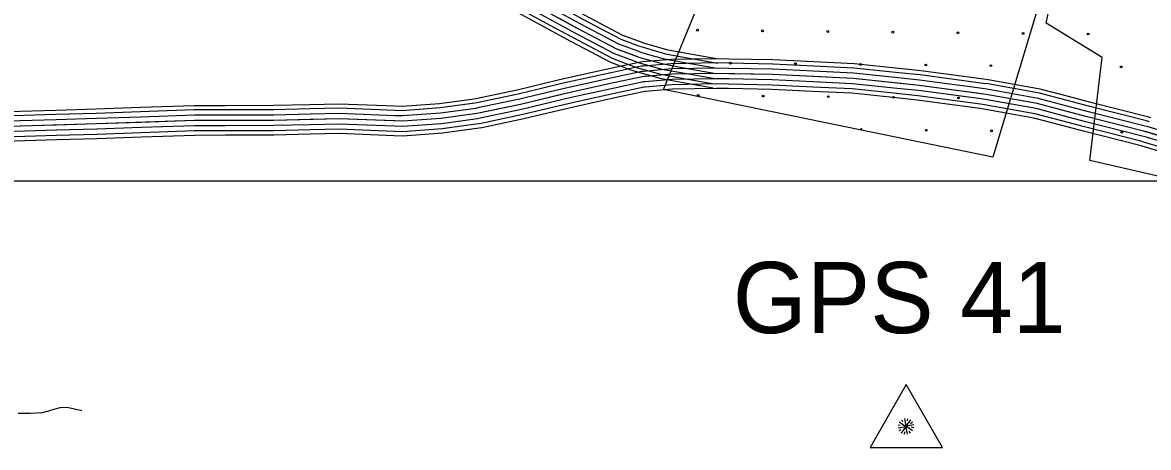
# Model space of a CAD drawing. Extents: x 1551132 to 1791609, y 378168 to 563823.
# Drawn here: x 1642504 to 1649153, y 467779 to 470285 of the extents above; entities that cross this region are included whole.
import ezdxf

# ---------------------------------------------------------------- set-up
doc = ezdxf.new("R2010")
doc.units = 0
for name, color, linetype in [('DESIGN - EROSION CONTROL - Devices', 7, 'Continuous'), ('DESIGN - ROW - Right-of-Way Linework', 7, 'Continuous'), ('DESIGN - SCRATCH - User 1', 7, 'Continuous'), ('DESIGN - TRANSPORTATION - Text', 7, 'Continuous'), ('SURVEY - CENTERLINE - Preliminary Text', 7, 'Continuous'), ('SURVEY - DTM - Breaklines', 7, 'Continuous')]:
    doc.layers.add(name, color=color, linetype=linetype)

msp = doc.modelspace()

# ---------------------------------------------------------------- linework, layer by layer
at = {"layer": 'DESIGN - EROSION CONTROL - Devices'}
for centre in [(1646489.916, 470239.756), (1646489.916, 470239.756), (1646874.469, 470236.022), (1646874.469, 470236.022), (1647259.022, 470232.289), (1647259.022, 470232.289), (1647643.575, 470228.555), (1647643.575, 470228.555), (1648028.128, 470224.822), (1648028.128, 470224.822), (1648412.681, 470221.088), (1648412.681, 470221.088), (1648797.234, 470217.355), (1648797.234, 470217.355), (1646684.059, 470045.613), (1646684.059, 470045.613), (1647068.612, 470041.879), (1647068.612, 470041.879), (1647453.165, 470038.146), (1647453.165, 470038.146), (1647837.718, 470034.412), (1647837.718, 470034.412), (1648222.271, 470030.679), (1648222.271, 470030.679), (1648991.377, 470023.212), (1648991.377, 470023.212), (1646493.649, 469855.203), (1646493.649, 469855.203), (1646878.202, 469851.469), (1646878.202, 469851.469), (1647262.755, 469847.736), (1647262.755, 469847.736), (1647647.308, 469844.002), (1647647.308, 469844.002), (1648031.861, 469840.269), (1648031.861, 469840.269), (1647841.452, 469649.859), (1647841.452, 469649.859), (1648226.005, 469646.126), (1648226.005, 469646.126), (1648995.11, 469638.659), (1648995.11, 469638.659)]:
    msp.add_circle(centre, 5.28, dxfattribs=at)
msp.add_arc((1647456.899, 469653.593), 5.28, 314.0660538, 202.8035912, dxfattribs=at)
at = {"layer": 'DESIGN - ROW - Right-of-Way Linework'}
msp.add_lwpolyline([(1627163.786, 469351.64), (1655074.155, 469351.655)], dxfattribs=at)
at = {"layer": 'DESIGN - SCRATCH - User 1'}
for points in [[(1648601.808, 470713.112), (1648234.349, 469491.455), (1646288.745, 469889.598), (1647032.921, 471706.196), (1647097.877, 471888.267), (1645583.33, 471757.171)], [(1650154.988, 469930.234), (1650013.141, 469193.257), (1648807.886, 469470.647), (1648880.668, 470078.288), (1648548.109, 470282.276), (1648637.466, 470703.104), (1648601.808, 470713.112)]]:
    msp.add_lwpolyline(points, dxfattribs=at)
at = {"layer": 'DESIGN - TRANSPORTATION - Text'}
msp.add_lwpolyline([(1642478.001, 467980.646), (1642547.966, 467982.005), (1642621.939, 467985.321), (1642660.005, 467994.98), (1642696.087, 468006.664), (1642726.136, 468014.397), (1642768.119, 468016.014), (1642853.883, 467997.188)], dxfattribs=at)
at = {"layer": 'SURVEY - CENTERLINE - Preliminary Text'}
for points in [[(1642634.707, 472047.719), (1643799.53, 471357.343), (1644618.385, 470893.215), (1645196.196, 470570.89), (1645780.049, 470252.532), (1646011.227, 470130.812), (1646148.899, 470079.811), (1646286.662, 470040.819), (1646408.543, 470017.96), (1646598.363, 469984.576)], [(1645192.388, 470474.196), (1645631.361, 470234.84)], [(1645204.213, 470495.896), (1645643.186, 470256.54)], [(1645219.054, 470523.114), (1645658.027, 470283.758)], [(1645687.693, 470338.201), (1645794.691, 470279.858), (1646023.885, 470159.18), (1646131.366, 470119.362)], [(1645702.534, 470365.418), (1645809.332, 470307.184), (1646036.543, 470187.556), (1646142.132, 470148.438)], [(1645714.842, 470388.002), (1645821.482, 470329.851), (1646047.043, 470211.09), (1646151.065, 470172.555)], [(1645658.01, 470283.766), (1645765.408, 470225.206), (1645998.569, 470102.445), (1646109.833, 470061.227)], [(1645672.852, 470310.984), (1645780.049, 470252.532), (1646011.227, 470130.812), (1646120.599, 470090.295)], [(1645631.344, 470234.848), (1645739.092, 470176.097), (1645975.819, 470051.452), (1646090.475, 470008.976)], [(1645643.169, 470256.549), (1645750.767, 470197.881), (1645985.911, 470074.069), (1646099.067, 470032.152)], [(1646142.124, 470148.446), (1646168.14, 470138.804), (1646300.845, 470101.237), (1646419.626, 470078.961), (1646609.105, 470045.644)], [(1646151.057, 470172.555), (1646176.123, 470163.272), (1646306.728, 470126.304), (1646424.226, 470104.27), (1646613.554, 470070.97)], [(1646120.583, 470090.303), (1646148.899, 470079.811), (1646286.662, 470040.819), (1646408.543, 470017.96), (1646598.363, 469984.576)], [(1646131.349, 470119.371), (1646158.524, 470109.304), (1646293.754, 470071.028), (1646414.084, 470048.46), (1646603.73, 470015.11)], [(1646676.328, 470069.903), (1646600.488, 470071.345), (1646333.811, 470067.061), (1646167.907, 470052.769)], [(1647178.55, 470053.103), (1646935.38, 470064.995), (1646676.311, 470069.903)], [(1646167.94, 470052.769), (1646153.224, 470051.502), (1645975.353, 470013.459), (1645717.809, 469956.933), (1645666.643, 469944.682)], [(1646170.057, 470028.143), (1646156.882, 470027.01), (1645980.594, 469989.3), (1645723.334, 469932.84), (1645672.402, 469920.648)], [(1646172.706, 469997.251), (1646161.473, 469996.284), (1645987.152, 469959.008), (1645730.267, 469902.623), (1645679.618, 469890.498)], [(1646090.458, 470008.984), (1646121.983, 469997.301), (1646266.821, 469956.308), (1646393.043, 469932.632), (1646583.347, 469899.165)], [(1646099.042, 470032.16), (1646129.658, 470020.818), (1646272.479, 469980.4), (1646397.46, 469956.958), (1646587.622, 469923.507)], [(1646109.816, 470061.236), (1646139.274, 470050.319), (1646279.571, 470010.609), (1646403.001, 469987.459), (1646592.997, 469954.041)], [(1646675.861, 470045.194), (1646600.455, 470046.619), (1646335.078, 470042.36), (1646170.023, 470028.143)], [(1646675.27, 470014.193), (1646600.405, 470015.618), (1646336.653, 470011.376), (1646172.69, 469997.251)], [(1647175.833, 469997.451), (1646933.489, 470009.301), (1646675.253, 470014.193)], [(1647177.35, 470028.41), (1646934.539, 470040.294), (1646675.845, 470045.194)], [(1647675.788, 469958.275), (1647410.811, 469985.951), (1647175.816, 469997.451)], [(1647679.013, 469989.11), (1647413.186, 470016.869), (1647177.333, 470028.41)], [(1647681.579, 470013.694), (1647415.069, 470041.528), (1647178.541, 470053.103)], [(1648180.051, 469950.884), (1647808.526, 470000.427), (1647681.563, 470013.694)], [(1649549.994, 469517.84), (1649124.779, 469644.901), (1648791.286, 469729.287), (1648495.752, 469807.397), (1648194.042, 469861.532), (1647798.285, 469914.308), (1647408.444, 469955.025), (1646932.439, 469978.317), (1646600.363, 469984.609), (1646338.236, 469980.4), (1646166.057, 469965.567), (1645993.719, 469928.707), (1645737.2, 469872.406), (1645444.573, 469802.337), (1645186.071, 469748.052), (1644975.776, 469719.459), (1644747.573, 469703.009), (1644373.54, 469717.592), (1643987.324, 469708.234), (1643519.144, 469707.45), (1642940.774, 469687.391), (1642172.317, 469664.64)], [(1645666.66, 469944.682), (1645425.566, 469886.956), (1645181.238, 469835.646)], [(1646175.365, 469966.367), (1646166.057, 469965.567), (1645993.719, 469928.707), (1645737.2, 469872.406), (1645686.834, 469860.347)], [(1646178.023, 469935.482), (1646170.64, 469934.849), (1646000.285, 469898.406), (1645744.133, 469842.188), (1645694.051, 469830.196)], [(1646674.686, 469983.201), (1646600.363, 469984.609), (1646338.236, 469980.4), (1646175.348, 469966.367)], [(1646674.103, 469952.208), (1646600.321, 469953.6), (1646339.819, 469949.425), (1646178.006, 469935.482)], [(1647172.8, 469935.516), (1646931.389, 469947.333), (1646674.086, 469952.208)], [(1647174.316, 469966.484), (1646932.439, 469978.317), (1646674.67, 469983.201)], [(1647669.355, 469896.607), (1647406.077, 469924.099), (1647172.783, 469935.516)], [(1647672.571, 469927.441), (1647408.444, 469955.025), (1647174.3, 469966.484)], [(1648172.684, 469895.649), (1647801.943, 469945.092), (1647675.771, 469958.275)], [(1648176.776, 469926.383), (1647805.601, 469975.884), (1647678.996, 469989.11)], [(1648680.097, 469848.373), (1648514.518, 469892.133), (1648207.442, 469947.234), (1648180.043, 469950.892)], [(1645672.418, 469920.648), (1645430.982, 469862.838), (1645186.321, 469811.454)], [(1645679.635, 469890.498), (1645437.774, 469832.588), (1645192.688, 469781.12)], [(1646180.673, 469904.59), (1646175.231, 469904.123), (1646006.844, 469868.114), (1645751.066, 469811.971), (1645701.267, 469800.045)], [(1646182.873, 469878.973), (1646179.031, 469878.639), (1646012.293, 469842.98), (1645756.816, 469786.903), (1645707.259, 469775.036)], [(1646673.511, 469921.207), (1646600.271, 469922.599), (1646341.394, 469918.44), (1646180.673, 469904.59)], [(1646673.028, 469895.498), (1646600.238, 469896.873), (1646342.711, 469892.74), (1646182.873, 469878.973)], [(1647170.033, 469878.873), (1646929.464, 469890.64), (1646673.011, 469895.498)], [(1647171.283, 469904.557), (1646930.339, 469916.341), (1646673.495, 469921.207)], [(1647663.463, 469840.197), (1647401.744, 469867.531), (1647170.016, 469878.873)], [(1647666.13, 469865.773), (1647403.702, 469893.182), (1647171.266, 469904.557)], [(1648160.393, 469803.463), (1647790.968, 469852.731), (1647666.113, 469865.773)], [(1648164.485, 469834.198), (1647794.627, 469883.524), (1647669.338, 469896.607)], [(1648168.584, 469864.923), (1647798.285, 469914.308), (1647672.555, 469927.441)], [(1648657.94, 469764.529), (1648495.752, 469807.397), (1648194.042, 469861.532), (1648168.568, 469864.932)], [(1648665.864, 469794.505), (1648502.46, 469837.689), (1648198.834, 469892.166), (1648172.668, 469895.657)], [(1648673.781, 469824.473), (1648509.168, 469867.982), (1648203.625, 469922.808), (1648176.768, 469926.392)], [(1644200.186, 469800.136), (1643986.199, 469794.953), (1643702.214, 469794.477)], [(1644705.341, 469791.436), (1644374.182, 469804.353), (1644200.169, 469800.136)], [(1645186.33, 469811.462), (1645175.505, 469809.187), (1644969.368, 469781.161), (1644746.548, 469765.094), (1644704.366, 469766.744)], [(1645181.246, 469835.654), (1645171.297, 469833.563), (1644966.81, 469805.753), (1644746.148, 469789.853), (1644705.324, 469791.445)], [(1645686.851, 469860.347), (1645444.573, 469802.337), (1645199.063, 469750.777)], [(1645694.068, 469830.196), (1645451.373, 469772.086), (1645205.437, 469720.435)], [(1645701.284, 469800.045), (1645458.165, 469741.835), (1645211.804, 469690.101)], [(1648156.993, 469777.971), (1647787.927, 469827.197), (1647663.438, 469840.197)], [(1648642.098, 469704.586), (1648482.335, 469746.812), (1648184.459, 469800.255), (1648160.368, 469803.472)], [(1648650.015, 469734.554), (1648489.044, 469777.105), (1648189.251, 469830.897), (1648164.468, 469834.206)], [(1649159.819, 469699.145), (1649141.262, 469704.686), (1648806.811, 469789.313), (1648673.773, 469824.481)], [(1649166.894, 469722.82), (1649147.836, 469728.52), (1648813.003, 469813.247), (1648680.089, 469848.373)], [(1642700.313, 469767.026), (1642200.55, 469752.225)], [(1642701.046, 469742.325), (1642201.283, 469727.525)], [(1643199.585, 469783.143), (1642937.991, 469774.068), (1642700.296, 469767.026)], [(1643200.443, 469758.443), (1642938.782, 469749.359), (1642701.03, 469742.325)], [(1643702.223, 469794.477), (1643517.569, 469794.169), (1643199.568, 469783.143)], [(1643702.264, 469769.76), (1643518.019, 469769.452), (1643200.426, 469758.443)], [(1643702.323, 469738.759), (1643518.577, 469738.451), (1643201.501, 469727.459)], [(1644200.786, 469775.427), (1643986.524, 469770.235), (1643702.256, 469769.76)], [(1644201.536, 469744.435), (1643986.924, 469739.234), (1643702.306, 469738.759)], [(1644704.374, 469766.736), (1644373.999, 469779.627), (1644200.769, 469775.427)], [(1644703.166, 469735.76), (1644373.765, 469748.61), (1644201.519, 469744.435)], [(1645199.079, 469750.785), (1645186.071, 469748.052), (1644975.776, 469719.459), (1644747.573, 469703.009), (1644701.941, 469704.792)], [(1645192.704, 469781.128), (1645180.788, 469778.619), (1644972.568, 469750.31), (1644747.065, 469734.051), (1644703.149, 469735.768)], [(1645707.276, 469775.036), (1645463.806, 469716.743), (1645217.087, 469664.933)], [(1648635.523, 469679.719), (1648476.769, 469721.686), (1648180.484, 469774.846), (1648156.968, 469777.988)], [(1649133.195, 469610.034), (1649116.537, 469615.009), (1648783.52, 469699.269), (1648650.006, 469734.57)], [(1649142.07, 469639.735), (1649124.779, 469644.901), (1648791.286, 469729.287), (1648657.931, 469764.538)], [(1649150.945, 469669.435), (1649133.02, 469674.794), (1648799.053, 469759.304), (1648665.856, 469794.505)], [(1642701.963, 469711.333), (1642202.2, 469696.532)], [(1642702.88, 469680.349), (1642203.116, 469665.548)], [(1643201.518, 469727.459), (1642939.774, 469718.375), (1642701.946, 469711.333)], [(1643202.593, 469696.475), (1642940.774, 469687.391), (1642702.863, 469680.349)], [(1643203.668, 469665.49), (1642941.774, 469656.407), (1642703.779, 469649.365)], [(1643702.373, 469707.758), (1643519.144, 469707.45), (1643202.576, 469696.475)], [(1643702.423, 469676.758), (1643519.71, 469676.449), (1643203.651, 469665.49)], [(1644202.286, 469713.442), (1643987.324, 469708.234), (1643702.356, 469707.758)], [(1644203.036, 469682.45), (1643987.724, 469677.233), (1643702.406, 469676.758)], [(1644701.958, 469704.784), (1644373.54, 469717.592), (1644202.269, 469713.442)], [(1644700.749, 469673.808), (1644373.315, 469686.575), (1644203.019, 469682.45)], [(1645217.112, 469664.942), (1645201.021, 469661.558), (1644984.843, 469632.166), (1644749.015, 469615.165), (1644698.516, 469617.14)], [(1645211.829, 469690.109), (1645196.638, 469686.917), (1644982.184, 469657.758), (1644748.598, 469640.924), (1644699.516, 469642.841)], [(1645205.454, 469720.443), (1645191.354, 469717.485), (1644978.984, 469688.609), (1644748.081, 469671.966), (1644700.733, 469673.816)], [(1649116.962, 469555.691), (1649101.454, 469560.316), (1648769.32, 469644.36), (1648635.515, 469679.735)], [(1649124.32, 469580.325), (1649108.296, 469585.117), (1648775.762, 469669.26), (1648642.09, 469704.594)], [(1649630.4, 469520.315), (1649559.977, 469547.216), (1649150.928, 469669.435)], [(1642703.796, 469649.365), (1642204.033, 469634.564)], [(1642704.713, 469618.372), (1642204.95, 469603.572)], [(1643204.743, 469634.506), (1642942.766, 469625.423), (1642704.696, 469618.372)], [(1643205.634, 469608.806), (1642943.59, 469599.714), (1642705.454, 469592.672)], [(1643702.481, 469645.757), (1643520.269, 469645.448), (1643204.726, 469634.506)], [(1643702.523, 469620.04), (1643520.735, 469619.731), (1643205.618, 469608.806)], [(1644203.786, 469651.457), (1643988.124, 469646.232), (1643702.456, 469645.757)], [(1644204.411, 469625.748), (1643988.458, 469620.515), (1643702.506, 469620.04)], [(1644699.541, 469642.832), (1644373.082, 469655.557), (1644203.769, 469651.457)], [(1644698.541, 469617.132), (1644372.89, 469629.832), (1644204.394, 469625.748)], [(1649608.284, 469462.397), (1649540.01, 469488.464), (1649133.178, 469610.034)], [(1649619.342, 469491.356), (1649549.994, 469517.84), (1649142.053, 469639.735)], [(1642705.479, 469592.672), (1642205.716, 469577.871)], [(1649588.051, 469409.412), (1649521.752, 469434.73), (1649116.945, 469555.691)], [(1649597.226, 469433.438), (1649530.036, 469459.097), (1649124.304, 469580.325)]]:
    msp.add_lwpolyline(points, dxfattribs=at)
at = {"layer": 'SURVEY - DTM - Breaklines'}
for p, q in [((1647722.98, 468149.407), (1647509.146, 467779.05)), ((1647936.831, 467779.06), (1647722.98, 468149.407)), ((1647722.98, 468149.407), (1647722.98, 468149.407)), ((1647509.146, 467779.05), (1647936.831, 467779.06))]:
    msp.add_line(p, q, dxfattribs=at)
for points in [[(1647693.943, 467940.838), (1647701.735, 467932.397)], [(1647711.634, 467949.997), (1647719.861, 467903.18)], [(1647747.71, 467942.648), (1647720.436, 467903.705)], [(1647729.935, 467947.881), (1647727.868, 467935.914)], [(1647674.143, 467913.296), (1647686.202, 467911.188)], [(1647674.144, 467894.246), (1647720.961, 467902.472)], [(1647691.086, 467882.896), (1647679.819, 467876.554)], [(1647681.318, 467929.888), (1647720.261, 467902.605)], [(1647694.253, 467863.929), (1647721.577, 467902.872)], [(1647713.003, 467870.93), (1647710.887, 467856.755)], [(1647767.561, 467912.065), (1647720.744, 467903.839)], [(1647759.995, 467876.431), (1647721.094, 467903.705)], [(1647729.453, 467856.58), (1647721.186, 467903.397)], [(1647747.628, 467863.839), (1647739.136, 467875.856)], [(1647746.919, 467921.039), (1647758.893, 467930.94)], [(1647766.678, 467894.248), (1647751.853, 467898.473)]]:
    msp.add_lwpolyline(points, dxfattribs=at)

# ---------------------------------------------------------------- texts
msp.add_text('GPS 41', height=419.9901, rotation=0.0000306, dxfattribs=at).set_placement((1646698.227, 468453.346))

doc.saveas('drawing.dxf')
